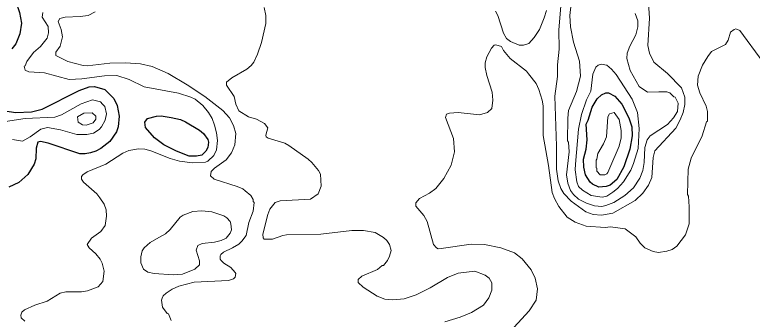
# Model space of a CAD drawing. Extents: x 423 to 448.8, y 7456.3 to 7484.
# Drawn here: x 437.534 to 440.312, y 7471.676 to 7472.822 of the extents above; entities that cross this region are included whole.
import ezdxf

# ---------------------------------------------------------------- set-up
doc = ezdxf.new("R2010")
doc.units = 0
doc.header["$LTSCALE"] = 0.032
doc.layers.add('1', color=7, linetype='Continuous', lineweight=25)
doc.layers.add('2', color=7, linetype='Continuous', lineweight=13)

msp = doc.modelspace()

# ---------------------------------------------------------------- linework, layer by layer
at = {"layer": '1'}
for points in [[(437.6223, 7473.0376), (437.6246, 7472.9989), (437.623, 7472.9803), (437.6122, 7472.9439), (437.5767, 7472.9053), (437.5395, 7472.879), (437.5388, 7472.8705), (437.5519, 7472.8303), (437.5589, 7472.7901), (437.5535, 7472.7498), (437.538, 7472.7127), (437.5233, 7472.6933)], [(437.4792, 7472.4629), (437.538, 7472.4536), (437.5968, 7472.4567), (437.637, 7472.4667), (437.7762, 7472.5371), (437.8149, 7472.551), (437.835, 7472.5526), (437.8736, 7472.5402), (437.9077, 7472.507), (437.9193, 7472.4807), (437.927, 7472.4405), (437.924, 7472.4002), (437.9177, 7472.3817), (437.8922, 7472.3445), (437.8582, 7472.3182), (437.8397, 7472.3081), (437.8195, 7472.302), (437.7994, 7472.2981), (437.7793, 7472.2989), (437.6602, 7472.3391), (437.6308, 7472.3453), (437.6215, 7472.343), (437.6146, 7472.3198), (437.6138, 7472.2796), (437.6076, 7472.2595), (437.5836, 7472.2208), (437.5496, 7472.1906), (437.5117, 7472.1736)]]:
    msp.add_lwpolyline(points, dxfattribs=at)
for points in [[(439.6946, 7472.4247), (439.7091, 7472.4745), (439.7277, 7472.5062), (439.7439, 7472.5201), (439.7609, 7472.5278), (439.771, 7472.5278), (439.795, 7472.5162), (439.8205, 7472.4853), (439.8468, 7472.4343), (439.8584, 7472.4002), (439.8599, 7472.3662), (439.8514, 7472.3167), (439.829, 7472.2502), (439.8019, 7472.2022), (439.7772, 7472.1805), (439.7624, 7472.1751), (439.7338, 7472.1736), (439.7098, 7472.1844), (439.7014, 7472.1921), (439.6843, 7472.22), (439.6782, 7472.2486), (439.6766, 7472.278), (439.6867, 7472.3167), (439.6898, 7472.3507), (439.6867, 7472.4103)], [(438.0956, 7472.3329), (438.0609, 7472.3585), (438.0268, 7472.3979), (438.0237, 7472.418), (438.0345, 7472.4312), (438.0686, 7472.4404), (438.0856, 7472.4412), (438.1227, 7472.4358), (438.1583, 7472.4273), (438.1769, 7472.4188), (438.2295, 7472.3878), (438.2449, 7472.3755), (438.262, 7472.3522), (438.2635, 7472.3429), (438.262, 7472.3229), (438.2534, 7472.3082), (438.2388, 7472.2935), (438.2187, 7472.2896), (438.1908, 7472.2904), (438.1429, 7472.3082)]]:
    msp.add_lwpolyline(points, close=True, dxfattribs=at)
at = {"layer": '2'}
for points in [[(439.5923, 7472.8689), (439.5838, 7472.7653), (439.5853, 7472.6926), (439.5784, 7472.6338), (439.5784, 7472.589), (439.5691, 7472.5162), (439.5745, 7472.3275), (439.5753, 7472.2409), (439.5815, 7472.1976), (439.5915, 7472.1682), (439.6023, 7472.1496), (439.6302, 7472.1202), (439.6851, 7472.08), (439.713, 7472.0707), (439.7439, 7472.0676), (439.7872, 7472.0754), (439.8715, 7472.1225), (439.9001, 7472.1512), (439.9218, 7472.1806), (439.9342, 7472.21), (439.9388, 7472.2842)], [(439.9388, 7472.2842), (439.945, 7472.3097), (440.0239, 7472.3956), (440.0409, 7472.4265), (440.0517, 7472.4544), (440.0579, 7472.4838), (440.0579, 7472.5124), (440.0456, 7472.5471), (439.993, 7472.6013), (439.9411, 7472.6431), (439.9249, 7472.6771), (439.9187, 7472.7065), (439.9249, 7472.8086), (439.9218, 7472.8659)], [(438.3787, 7472.4605), (438.3672, 7472.4853), (438.3602, 7472.5147), (438.3323, 7472.5565), (438.3323, 7472.5688), (438.3517, 7472.5843), (438.4081, 7472.6176), (438.4251, 7472.6315), (438.4352, 7472.6431), (438.4491, 7472.674), (438.4638, 7472.7173), (438.4801, 7472.7885), (438.4801, 7472.8194), (438.4731, 7472.8488)], [(439.3456, 7472.8349), (439.3541, 7472.8194), (439.3749, 7472.7529), (439.3866, 7472.7328), (439.402, 7472.7212), (439.4345, 7472.7081), (439.45, 7472.7081), (439.4701, 7472.7135), (439.491, 7472.7359), (439.5103, 7472.7669), (439.5289, 7472.8102), (439.5366, 7472.838)], [(439.6302, 7472.8628), (439.6248, 7472.8194), (439.6279, 7472.7761), (439.6387, 7472.7189), (439.6611, 7472.6477), (439.665, 7472.5905), (439.6503, 7472.5333), (439.6202, 7472.4621), (439.6171, 7472.4327), (439.6163, 7472.3476), (439.6194, 7472.3422), (439.6225, 7472.3059), (439.6124, 7472.2192), (439.617, 7472.1883), (439.6279, 7472.1605), (439.6387, 7472.1457), (439.658, 7472.1279), (439.6882, 7472.1125), (439.7176, 7472.1024), (439.7455, 7472.1009), (439.7609, 7472.104), (439.7903, 7472.1156), (439.8321, 7472.1419), (439.8645, 7472.1705), (439.8885, 7472.2069), (439.9001, 7472.2363), (439.9055, 7472.2656), (439.9079, 7472.3229), (439.9164, 7472.3507), (439.9272, 7472.3662), (439.9929, 7472.4087), (440.0154, 7472.4335), (440.0301, 7472.4582), (440.0332, 7472.4899), (440.0216, 7472.5123), (440.0169, 7472.5131), (440.0015, 7472.5286), (439.9899, 7472.5317), (439.9605, 7472.5317), (439.9172, 7472.5309), (439.8862, 7472.5526), (439.8522, 7472.6122), (439.8398, 7472.657), (439.8413, 7472.6771), (439.8514, 7472.7034), (439.8739, 7472.7467), (439.8808, 7472.7761), (439.8808, 7472.7985), (439.8715, 7472.8271)], [(437.6401, 7472.8303), (437.637, 7472.8133), (437.6602, 7472.7777), (437.661, 7472.7545), (437.6556, 7472.7344), (437.6308, 7472.7026), (437.6053, 7472.6802), (437.579, 7472.6462), (437.5728, 7472.6299), (437.5697, 7472.6284), (437.5728, 7472.6129), (437.5875, 7472.6075), (437.6463, 7472.6036), (437.7391, 7472.5781), (437.7871, 7472.5812), (437.8721, 7472.592), (437.9186, 7472.5928), (437.965, 7472.5789), (438.0222, 7472.5503), (438.1506, 7472.5271), (438.197, 7472.5123), (438.2132, 7472.5039), (438.2426, 7472.4806), (438.2643, 7472.4544), (438.2774, 7472.4312), (438.2867, 7472.4064)], [(438.1235, 7471.6716), (438.1134, 7471.6964), (438.1088, 7471.6979), (438.0902, 7471.7219), (438.0872, 7471.7474), (438.0895, 7471.7559), (438.0926, 7471.7637), (438.1049, 7471.7745), (438.1274, 7471.7899), (438.1521, 7471.8008), (438.2094, 7471.8162), (438.3393, 7471.8224), (438.3578, 7471.8279), (438.3641, 7471.8348), (438.3664, 7471.8487), (438.3641, 7471.8526), (438.3485, 7471.8712), (438.3223, 7471.8866), (438.3122, 7471.8967), (438.3076, 7471.9021), (438.3084, 7471.9145), (438.3099, 7471.9199), (438.3207, 7471.9292), (438.3548, 7471.9446), (438.378, 7471.9593), (438.3896, 7471.9694), (438.4058, 7471.9918), (438.4159, 7472.0398), (438.4321, 7472.0831), (438.436, 7472.1156), (438.4321, 7472.1187), (438.4321, 7472.1264), (438.4228, 7472.1419), (438.4019, 7472.1597), (438.3934, 7472.1666), (438.3718, 7472.1751), (438.2852, 7472.2038), (438.2712, 7472.2161), (438.2735, 7472.2316), (438.2867, 7472.2447), (438.33, 7472.2765), (438.3509, 7472.3028), (438.3633, 7472.3322), (438.3672, 7472.3755), (438.3578, 7472.4049), (438.3424, 7472.4343), (438.3176, 7472.4613), (438.2503, 7472.5139), (438.1831, 7472.5588), (438.1119, 7472.6005), (438.0516, 7472.6276), (438.0083, 7472.6369), (437.951, 7472.6407), (437.8923, 7472.6392), (437.8072, 7472.6299), (437.7917, 7472.6315), (437.7345, 7472.6462), (437.6888, 7472.6686), (437.6888, 7472.6818), (437.705, 7472.7042), (437.7144, 7472.739), (437.7089, 7472.7669), (437.6973, 7472.7962), (437.7043, 7472.8078), (437.7236, 7472.8125), (437.7809, 7472.8156), (437.8103, 7472.8194), (437.8366, 7472.8326)], [(440.3526, 7472.6446), (440.2652, 7472.7622), (440.2498, 7472.7691), (440.2443, 7472.7668), (440.2296, 7472.7568), (440.2211, 7472.7266), (440.2118, 7472.7096), (440.1592, 7472.6833), (440.1445, 7472.6648), (440.1245, 7472.6323), (440.109, 7472.5905), (440.1059, 7472.5564), (440.1144, 7472.5286), (440.1383, 7472.4776), (440.143, 7472.4575), (440.1438, 7472.4218), (440.1399, 7472.4187), (440.1229, 7472.3662), (440.0819, 7472.2827), (440.0703, 7472.2409), (440.0688, 7472.1457), (440.0719, 7472.1388), (440.075, 7472.0986), (440.0742, 7472.0352), (440.061, 7471.9934), (440.0278, 7471.9516), (440.01, 7471.9392), (439.9899, 7471.9323), (439.9589, 7471.9276), (439.9388, 7471.9307), (439.9078, 7471.9446), (439.8901, 7471.9624), (439.8731, 7471.9864), (439.8336, 7472.0158), (439.7779, 7472.0235), (439.7578, 7472.0212), (439.6867, 7472.0266), (439.6449, 7472.0413), (439.6147, 7472.0606), (439.5838, 7472.1001), (439.5668, 7472.1311), (439.559, 7472.1527), (439.5451, 7472.2548), (439.5242, 7472.3677), (439.5242, 7472.4791), (439.5212, 7472.5008), (439.5088, 7472.541), (439.4987, 7472.5627), (439.4693, 7472.5998), (439.4623, 7472.6098), (439.3997, 7472.6578), (439.3757, 7472.6879), (439.368, 7472.7026), (439.3464, 7472.7088), (439.3402, 7472.7073), (439.3293, 7472.6957), (439.3123, 7472.6632), (439.3061, 7472.6415), (439.3061, 7472.623), (439.3123, 7472.5936), (439.3324, 7472.5302), (439.3355, 7472.5008), (439.3309, 7472.4698), (439.3154, 7472.4536), (439.2845, 7472.4451), (439.204, 7472.4536), (439.1716, 7472.4513), (439.1607, 7472.4474), (439.1561, 7472.435), (439.187, 7472.3569), (439.1901, 7472.3059), (439.1777, 7472.2564), (439.1507, 7472.2053), (439.1197, 7472.1682), (439.0965, 7472.1504), (439.0586, 7472.1303), (439.0447, 7472.1148), (439.0454, 7472.1017), (439.0756, 7472.0668), (439.088, 7472.0444)], [(437.4993, 7472.4203), (437.5736, 7472.4319), (437.685, 7472.4366), (437.7097, 7472.4451), (437.784, 7472.4868), (437.8265, 7472.5015), (437.8566, 7472.4946), (437.8644, 7472.4861), (437.8729, 7472.4768), (437.8798, 7472.4497), (437.8752, 7472.425), (437.8613, 7472.4002), (437.852, 7472.3902), (437.8304, 7472.3762), (437.8056, 7472.3708), (437.7685, 7472.3716), (437.7066, 7472.3894), (437.6571, 7472.3971), (437.6324, 7472.3909), (437.5922, 7472.3623), (437.5635, 7472.3468), (437.5256, 7472.353)], [(439.1545, 7471.6662), (439.2118, 7471.684), (439.2551, 7471.7018), (439.2992, 7471.7289), (439.3193, 7471.7567), (439.3316, 7471.7861), (439.3308, 7471.8132), (439.3208, 7471.8302), (439.3061, 7471.8425), (439.2667, 7471.8573), (439.204, 7471.8495), (439.1638, 7471.8333), (439.0989, 7471.7946), (439.0463, 7471.7683), (439.0014, 7471.7536), (438.9581, 7471.7489), (438.9287, 7471.7513), (438.8993, 7471.7629), (438.8459, 7471.7969), (438.8281, 7471.8139), (438.8281, 7471.8255), (438.8421, 7471.8387), (438.9008, 7471.8634), (438.9178, 7471.8781), (438.9225, 7471.8789), (438.9387, 7471.8975), (438.9457, 7471.913), (438.9519, 7471.9353), (438.9457, 7471.9578), (438.9356, 7471.9725), (438.9225, 7471.9841), (438.8916, 7472.0027), (438.8482, 7472.0096), (438.8034, 7472.0104), (438.6874, 7471.9957), (438.5574, 7471.9934), (438.5435, 7471.9918), (438.5056, 7471.9771), (438.4738, 7471.9771), (438.47, 7471.9826), (438.4692, 7471.9965), (438.487, 7472.0707), (438.4947, 7472.09), (438.5156, 7472.1156), (438.5342, 7472.1218), (438.6479, 7472.1279), (438.6765, 7472.1481), (438.6889, 7472.1775), (438.6858, 7472.2223), (438.6788, 7472.2363), (438.6533, 7472.2656), (438.6394, 7472.2788), (438.5667, 7472.3306), (438.5512, 7472.3391), (438.4886, 7472.3577), (438.4816, 7472.3631), (438.48, 7472.3693), (438.4878, 7472.3963), (438.4754, 7472.4126), (438.4445, 7472.4288), (438.4151, 7472.4374), (438.3787, 7472.4605)], [(438.2867, 7472.4064), (438.2944, 7472.3778), (438.2975, 7472.3492), (438.2936, 7472.3136), (438.2844, 7472.2927), (438.2612, 7472.271), (438.2527, 7472.2672), (438.2032, 7472.2648), (438.1552, 7472.271), (438.1197, 7472.2811), (438.0469, 7472.3105), (438.0237, 7472.3167), (438.0005, 7472.3174), (437.9642, 7472.3112), (437.9417, 7472.3012), (437.8768, 7472.2594), (437.8072, 7472.2308), (437.7901, 7472.22), (437.7855, 7472.2131), (437.7855, 7472.203), (437.7933, 7472.1922), (437.8427, 7472.148), (437.8551, 7472.1334), (437.8706, 7472.1094), (437.8783, 7472.0878), (437.8799, 7472.0645), (437.8752, 7472.029), (437.8582, 7472.0065), (437.8234, 7471.981), (437.8064, 7471.957), (437.8141, 7471.9454), (437.8396, 7471.9222), (437.8559, 7471.9021), (437.8636, 7471.8867), (437.8706, 7471.8565), (437.8659, 7471.8178), (437.8481, 7471.7984), (437.8087, 7471.783), (437.7855, 7471.7791), (437.7267, 7471.7799), (437.7051, 7471.7737), (437.6556, 7471.7443), (437.6092, 7471.7289), (437.5705, 7471.7118), (437.5612, 7471.7026), (437.5573, 7471.6917), (437.5581, 7471.6817), (437.572, 7471.6685)], [(439.088, 7472.0444), (439.112, 7471.9578), (439.1228, 7471.9446), (439.129, 7471.9416), (439.1406, 7471.9423), (439.2535, 7471.9586), (439.303, 7471.957), (439.3649, 7471.9454), (439.416, 7471.9261), (439.4454, 7471.9029), (439.4794, 7471.8619), (439.4941, 7471.831), (439.5026, 7471.7907), (439.498, 7471.7474), (439.4724, 7471.708), (439.3858, 7471.6144)]]:
    msp.add_lwpolyline(points, dxfattribs=at)
for points in [[(439.7864, 7472.1539), (439.805, 7472.1682), (439.8274, 7472.1929), (439.8545, 7472.237), (439.8653, 7472.2626), (439.8823, 7472.3182), (439.8862, 7472.394), (439.88, 7472.4544), (439.8599, 7472.5039), (439.7996, 7472.5967), (439.7818, 7472.6175), (439.764, 7472.6323), (439.7424, 7472.6361), (439.7315, 7472.6322), (439.723, 7472.6245), (439.7122, 7472.599), (439.7044, 7472.5348), (439.6882, 7472.5023), (439.6689, 7472.4466), (439.6573, 7472.3909), (439.6464, 7472.2595), (439.6449, 7472.2378), (439.6511, 7472.1929), (439.658, 7472.1759), (439.6727, 7472.162), (439.7052, 7472.1419), (439.747, 7472.1357), (439.764, 7472.1396)], [(437.8025, 7472.4064), (437.8296, 7472.4149), (437.8397, 7472.4296), (437.8389, 7472.4405), (437.8257, 7472.4528), (437.7948, 7472.452), (437.77, 7472.4381), (437.7731, 7472.4172), (437.7894, 7472.4072)], [(439.7756, 7472.2463), (439.8112, 7472.3275), (439.8182, 7472.3585), (439.8182, 7472.3863), (439.8104, 7472.4281), (439.7926, 7472.4536), (439.7748, 7472.4489), (439.7687, 7472.4374), (439.7625, 7472.3631), (439.7524, 7472.3368), (439.7307, 7472.2997), (439.7269, 7472.278), (439.7238, 7472.2749), (439.7238, 7472.2455), (439.7261, 7472.2447), (439.7269, 7472.2339), (439.7392, 7472.22), (439.7563, 7472.22), (439.764, 7472.2239), (439.7687, 7472.2285)], [(438.0771, 7471.9833), (438.1018, 7471.998), (438.1197, 7472.0142), (438.1575, 7472.0599), (438.1684, 7472.0676), (438.2047, 7472.0816), (438.2388, 7472.0847), (438.2759, 7472.08), (438.3223, 7472.0653), (438.3331, 7472.0576), (438.3455, 7472.0444), (438.3478, 7472.0352), (438.3501, 7472.012), (438.3455, 7472.0003), (438.3308, 7471.9818), (438.3115, 7471.9725), (438.2867, 7471.9663), (438.2403, 7471.9609), (438.224, 7471.9531), (438.2178, 7471.9362), (438.2295, 7471.8959), (438.2295, 7471.8804), (438.2125, 7471.8642), (438.1661, 7471.8464), (438.1305, 7471.8433), (438.0593, 7471.848), (438.0353, 7471.8534), (438.0191, 7471.865), (438.009, 7471.8882), (438.009, 7471.9114), (438.0145, 7471.9331), (438.0222, 7471.9454), (438.0438, 7471.9655)]]:
    msp.add_lwpolyline(points, close=True, dxfattribs=at)

doc.saveas('drawing.dxf')
